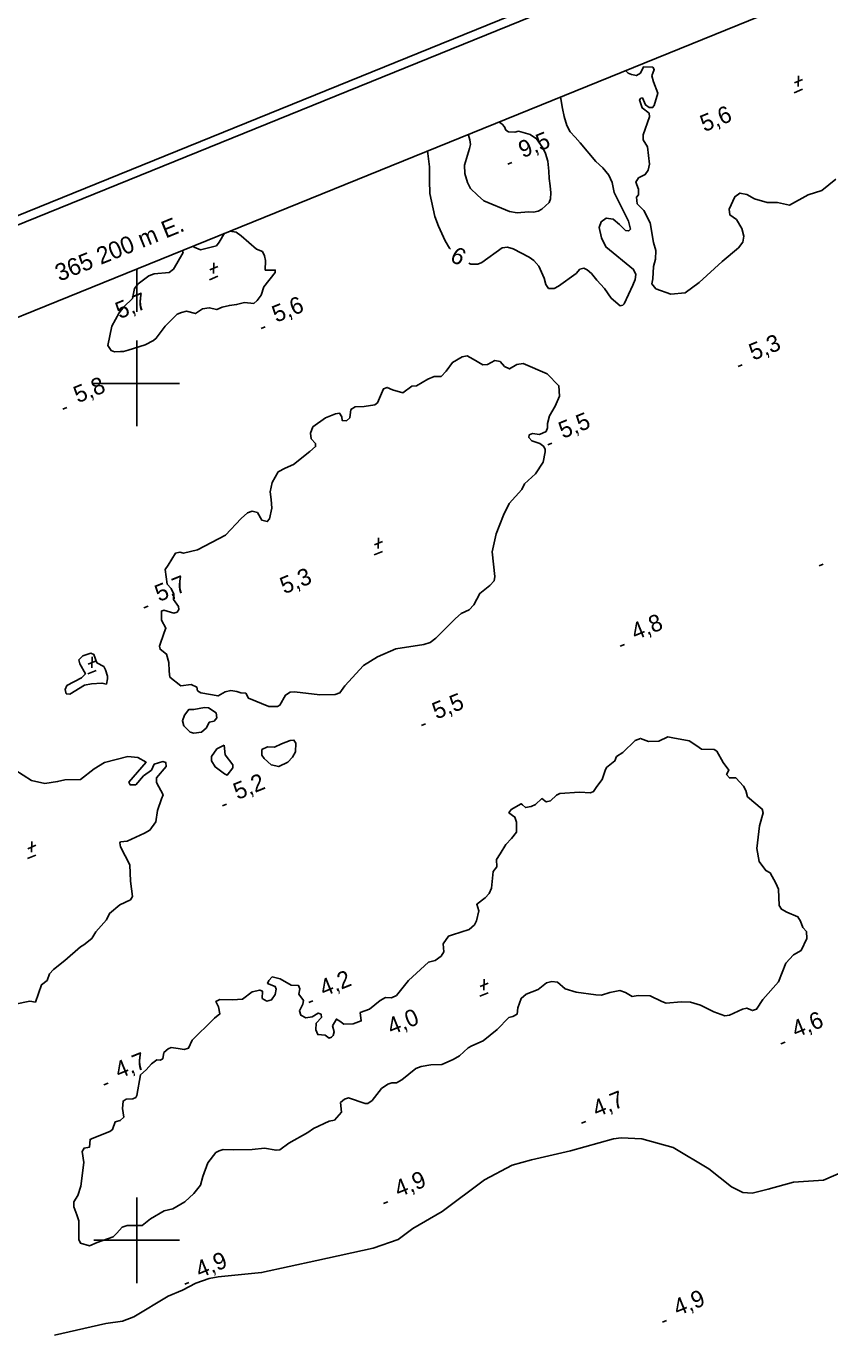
# Model space of a CAD drawing. Extents: x 362852 to 366875, y 5563573 to 5566479.
# Drawn here: x 365174.2 to 365361.8, y 5565778.8 to 5566083.4 of the extents above; entities that cross this region are included whole.
import ezdxf

# ---------------------------------------------------------------- set-up
doc = ezdxf.new("R2010")
doc.units = 0
for name, color, linetype in [('Niveau 2', 7, 'Continuous'), ('Niveau 22', 7, 'Continuous'), ('Niveau 3', 7, 'Continuous'), ('Niveau 4', 7, 'Continuous'), ('Niveau 60', 7, 'Continuous'), ('Niveau 61', 7, 'Continuous')]:
    doc.layers.add(name, color=color, linetype=linetype)

msp = doc.modelspace()

# ---------------------------------------------------------------- linework, layer by layer
at = {"layer": 'Niveau 2'}
for points in [[(365298.91, 5566066.88), (365299, 5566066.38), (365299.36, 5566064.17), (365299.74, 5566062.33), (365300.38, 5566060.17), (365301.15, 5566058.75), (365302.35, 5566057.5), (365303.49, 5566056.11), (365307.12, 5566051.82), (365308.8, 5566050.33), (365310.19, 5566048.61), (365310.97, 5566046.87), (365311.44, 5566044.52), (365314.75, 5566037.86), (365315.26, 5566036.02), (365314.81, 5566035.58), (365314.07, 5566035.72), (365312.65, 5566037.06), (365311.19, 5566038.32), (365309.59, 5566038.59), (365308.39, 5566037.73), (365307.9, 5566036.35), (365308.45, 5566033.96), (365309.5, 5566031.85), (365315.96, 5566026.61), (365316.46, 5566025.38), (365316.33, 5566024.21), (365315.74, 5566022.91), (365313.74, 5566018.54), (365313.41, 5566018.28), (365312.81, 5566018.09), (365310.74, 5566019.92), (365309.15, 5566022.12), (365307.36, 5566024.06), (365306.13, 5566025.67), (365305.11, 5566026.49), (365304.34, 5566026.86), (365303.42, 5566026.67), (365302.54, 5566025.62), (365298.4, 5566022.67), (365297.43, 5566022.15), (365296.12, 5566022.17), (365295.44, 5566023.07), (365295.06, 5566024.59), (365293.84, 5566027.39), (365292.7, 5566028.66), (365291.55, 5566029.49), (365287.82, 5566031.44), (365286.55, 5566031.79), (365285.25, 5566031.62), (365280.56, 5566028.2), (365279.58, 5566027.86), (365277.97, 5566027.82), (365277.52, 5566028.07)], [(365289.13, 5566058.84), (365291.81, 5566058.08), (365293.33, 5566057.09), (365294.77, 5566054.95), (365295.37, 5566053.65), (365295.93, 5566051.83), (365296.2, 5566049.52), (365296.23, 5566047.79), (365296.49, 5566046.1), (365296.66, 5566044.49), (365296.56, 5566043.08), (365296.23, 5566042.21), (365294.57, 5566040.65), (365293.69, 5566040.23), (365292.62, 5566039.97), (365291.46, 5566040.06), (365288.82, 5566039.84), (365286.96, 5566040.13), (365281.03, 5566042.59), (365279.55, 5566043.91), (365277.92, 5566045.47), (365277.22, 5566046.86), (365276.58, 5566049.02), (365276.49, 5566050.9), (365277.65, 5566054.86), (365277.9, 5566055.77), (365277.77, 5566056.83), (365277.44, 5566057.94), (365277.44, 5566058.16)], [(365284.52, 5566061.03), (365285.28, 5566060.48), (365285.85, 5566059.85), (365286.16, 5566059.11), (365286.8, 5566058.75), (365288.27, 5566058.67), (365289.13, 5566058.84)], [(365273.19, 5566031.34), (365273.01, 5566031.56), (365272, 5566033.26), (365270.45, 5566036.72), (365269.58, 5566038.98), (365268.37, 5566044.33), (365268.31, 5566047.35), (365268.31, 5566050.52), (365267.83, 5566054.26)]]:
    msp.add_lwpolyline(points, dxfattribs=at)
at = {"layer": 'Niveau 22'}
msp.add_lwpolyline([(365368.37, 5565817.51), (365360.25, 5565814.05), (365353.27, 5565813.6), (365347.32, 5565811.92), (365343.64, 5565811.03), (365341.42, 5565811.19), (365338.83, 5565812.49), (365333.5, 5565816.7), (365325.15, 5565821.62), (365317.84, 5565823.7), (365313.04, 5565823.93), (365311.27, 5565823.69), (365301.26, 5565820.89), (365292.11, 5565818.74), (365287.63, 5565817.52), (365281.17, 5565814.11), (365271.32, 5565806.7), (365264.44, 5565802.76), (365261.05, 5565800.2), (365255.16, 5565798.15), (365242.03, 5565795.28), (365229.14, 5565792.48), (365218.98, 5565791.46), (365216.89, 5565791.1), (365213.78, 5565790.01), (365210.7, 5565788.38), (365207.36, 5565786.94), (365199.34, 5565782.16), (365196.71, 5565781.09), (365192.82, 5565780.55), (365180.79, 5565777.84)], dxfattribs=at)
at = {"layer": 'Niveau 3'}
for p, q in [((365353.49, 5566070.13), (365355.38, 5566070.92)), ((365354.43, 5566071.81), (365354.38, 5566069.29)), ((365353.41, 5566067.85), (365355.35, 5566068.64)), ((365286.57, 5566051.18), (365287.53, 5566051.57)), ((365217.99, 5566028.16), (365217.94, 5566025.64)), ((365216.97, 5566024.2), (365218.91, 5566024.99)), ((365217.05, 5566026.48), (365218.94, 5566027.27)), ((365229.06, 5566012.78), (365230.02, 5566013.17)), ((365340.36, 5566003.92), (365341.32, 5566004.31)), ((365182.75, 5565993.98), (365183.71, 5565994.37)), ((365295.94, 5565985.68), (365296.9, 5565986.07)), ((365256.43, 5565963.96), (365256.38, 5565961.45)), ((365255.41, 5565960.01), (365257.35, 5565960.79)), ((365255.49, 5565962.29), (365257.37, 5565963.07)), ((365359.24, 5565957.44), (365360.2, 5565957.83)), ((365201.7, 5565947.6), (365202.66, 5565947.99)), ((365312.85, 5565938.66), (365313.81, 5565939.05)), ((365188.67, 5565934.47), (365190.56, 5565935.26)), ((365189.61, 5565936.15), (365189.56, 5565933.63)), ((365188.59, 5565932.19), (365190.53, 5565932.98)), ((365266.43, 5565920.16), (365267.39, 5565920.55)), ((365220.03, 5565901.39), (365220.99, 5565901.78)), ((365174.59, 5565891.4), (365176.48, 5565892.19)), ((365175.53, 5565893.08), (365175.48, 5565890.56)), ((365174.51, 5565889.12), (365176.45, 5565889.91)), ((365281.07, 5565860.92), (365281.02, 5565858.4)), ((365280.05, 5565856.96), (365281.99, 5565857.75)), ((365280.13, 5565859.24), (365282.01, 5565860.03)), ((365240.16, 5565855.47), (365241.12, 5565855.86)), ((365350.33, 5565845.88), (365351.29, 5565846.27)), ((365192.35, 5565836.31), (365193.31, 5565836.7)), ((365303.83, 5565827.33), (365304.79, 5565827.72)), ((365257.61, 5565808.62), (365258.57, 5565809.01)), ((365211.21, 5565789.77), (365212.17, 5565790.16)), ((365322.7, 5565780.91), (365323.66, 5565781.3))]:
    msp.add_line(p, q, dxfattribs=at)
at = {"layer": 'Niveau 4'}
for points in [[(365320.75, 5566064.84), (365321.61, 5566067.74), (365320.57, 5566070.42), (365320.18, 5566071.82), (365320.78, 5566073.24), (365320.43, 5566073.78), (365318.27, 5566073.89), (365317.56, 5566072.42), (365316.62, 5566071.84), (365315.45, 5566072.11), (365314.72, 5566072.37), (365314.06, 5566073.02)], [(365363.16, 5566047.64), (365359.87, 5566045.05), (365356.69, 5566043.99), (365352.31, 5566041.62), (365349.51, 5566042.21), (365347.14, 5566042.23), (365344.18, 5566043.07), (365342.34, 5566044.05), (365340.76, 5566044.4), (365339.54, 5566043.58), (365338.24, 5566040.69), (365338.43, 5566039.33), (365339.93, 5566038.27), (365341.22, 5566036.19), (365341.71, 5566034.4), (365341.48, 5566033), (365340.42, 5566031.63), (365336.62, 5566028.45), (365331.23, 5566023.55), (365327.98, 5566021.16), (365324.68, 5566020.86), (365321.18, 5566022.09), (365320.2, 5566023.25), (365320.47, 5566024.41), (365320.58, 5566027.32), (365321.07, 5566029.01), (365321.16, 5566031.04), (365320.58, 5566032.92), (365319.83, 5566037.46), (365318.31, 5566040.38), (365316.82, 5566041.88), (365316.65, 5566043.49), (365317.06, 5566044.03), (365317.13, 5566045.37), (365316.47, 5566046.96), (365317.11, 5566047.97), (365318.67, 5566048.74), (365319.36, 5566049.77), (365319.67, 5566051.14), (365319.17, 5566055.23), (365318.2, 5566056.82), (365318.16, 5566057.98), (365319.66, 5566062.21), (365319.56, 5566063.04), (365317.92, 5566064.29), (365317.34, 5566066.17), (365317.68, 5566066.56), (365318.02, 5566066.63), (365318.75, 5566065.01), (365319.56, 5566064.41), (365320.38, 5566064.37), (365320.75, 5566064.84)], [(365221.76, 5566035.56), (365223.18, 5566035.32), (365224.36, 5566034.44), (365227.93, 5566031.36), (365229.33, 5566030.82), (365229.83, 5566029.78), (365230.08, 5566028.71), (365230.02, 5566026.44), (365232.32, 5566026.45), (365232.35, 5566025.91), (365229.7, 5566022.52), (365229.07, 5566020.58), (365228.15, 5566019.33), (365227.3, 5566018.67), (365225.17, 5566018.85), (365223.31, 5566018.39), (365221.64, 5566018.21), (365219.96, 5566017.76), (365218.68, 5566017.23), (365216.95, 5566017.64), (365215.39, 5566017.37), (365213.71, 5566016.31), (365211.63, 5566016.82), (365210.44, 5566016.52), (365209.41, 5566016.16), (365206.62, 5566013.39), (365204.56, 5566010.55), (365203.92, 5566009.98), (365201.96, 5566008.99), (365198, 5566007.73), (365196.92, 5566007.47), (365196.19, 5566007.42)], [(365213.08, 5566032.04), (365213.43, 5566031.8), (365214.88, 5566031.15), (365218.59, 5566032.12), (365219.24, 5566032.95), (365220.49, 5566035.04)], [(365196.19, 5566007.42), (365194.85, 5566007.36), (365194.04, 5566007.65), (365193.23, 5566008.87), (365194.23, 5566013.39), (365195.9, 5566016.44), (365196.99, 5566017.88), (365199.05, 5566019.85), (365199.53, 5566022.16), (365200.38, 5566023.26), (365202.86, 5566025.09), (365204.09, 5566025.59), (365207.59, 5566025.86), (365208.58, 5566026.63), (365209.4, 5566027.97), (365210.83, 5566030.55), (365210.59, 5566031.03)], [(365249.7, 5565991.97), (365249.97, 5565993.88), (365251.02, 5565994.5), (365253.1, 5565994.61), (365255.55, 5565995), (365256.16, 5565995.5), (365257.56, 5565998.75), (365258.43, 5565999.05), (365259.73, 5565998.46), (365262.14, 5565997.77), (365264.22, 5565999.37), (365265.33, 5565999.4), (365267.92, 5566000.96), (365269.39, 5566001.63), (365271.07, 5566001.63), (365272.2, 5566002.84), (365273.66, 5566004.88), (365275.93, 5566006.18), (365277.13, 5566006.43), (365278.5, 5566005.69), (365280.8, 5566004.33), (365281.84, 5566004.39), (365283.56, 5566005.34), (365284.78, 5566005.1), (365285.83, 5566003.91), (365286.98, 5566003.39), (365288.74, 5566004.43), (365290.2, 5566004.65), (365295.81, 5566002.23), (365298.52, 5565999.43), (365298.63, 5565997.05), (365297.68, 5565994.67), (365296.36, 5565992.44), (365295.84, 5565990.67), (365295.89, 5565989.64), (365295.55, 5565988.81), (365293.97, 5565988.1), (365292.33, 5565988.3), (365291.59, 5565987.99), (365291.54, 5565987.35), (365292.23, 5565986.57), (365294.05, 5565985.95)], [(365294.05, 5565985.95), (365295.03, 5565985.24), (365295.31, 5565984.54), (365295.35, 5565984), (365294.84, 5565981.61), (365293.04, 5565978.88), (365290.51, 5565976.53), (365289.85, 5565975.27), (365286.9, 5565972), (365285.61, 5565969.23), (365283.92, 5565964.86), (365282.97, 5565960.67), (365283.58, 5565954.95), (365283.4, 5565953.88), (365282.42, 5565952.79), (365280.11, 5565950.97), (365278.7, 5565948.34), (365277.58, 5565947.13), (365275.69, 5565946.29), (365274.36, 5565945.12), (365269.79, 5565940.5), (365268.45, 5565939.51), (365266.97, 5565939.03), (365260.46, 5565938.03), (365256.19, 5565936.15), (365252.91, 5565934.12), (365248.56, 5565929.4), (365247.41, 5565927.81), (365246.35, 5565927.37), (365242.7, 5565927.3), (365236.79, 5565928.04), (365235.83, 5565927.95), (365234.74, 5565927.26), (365233.41, 5565924.9), (365232.87, 5565924.56), (365230.8, 5565924.58), (365226.09, 5565926.5), (365225.45, 5565927.73), (365224.32, 5565927.76), (365223.36, 5565928.11), (365221.98, 5565928.29), (365220.62, 5565927.98), (365218.98, 5565927.07), (365214.95, 5565927.77), (365214.18, 5565928.27), (365214.02, 5565929.13), (365212.72, 5565929.72), (365210.29, 5565929.4), (365207.76, 5565931.47), (365207.57, 5565932.83), (365207.49, 5565934.84), (365206.99, 5565936.82), (365205.47, 5565937.93), (365205.34, 5565938.69), (365206.4, 5565941.86), (365206.81, 5565942.84), (365205.79, 5565944.72), (365205.79, 5565946.84), (365206.32, 5565947.06), (365208.67, 5565946.34), (365209.44, 5565946.6), (365209.82, 5565947.19), (365209.77, 5565947.91), (365208.56, 5565949.53), (365208.66, 5565950.81), (365208.06, 5565952.12), (365207.15, 5565953.11), (365206.65, 5565956.58), (365207.35, 5565957.61), (365209.08, 5565960.38), (365210.05, 5565960.59), (365210.94, 5565960.4), (365214.17, 5565961.17), (365220.73, 5565964.61), (365224.42, 5565968.5), (365225.88, 5565969.78), (365226.92, 5565970.15), (365228.16, 5565969.85), (365229.2, 5565968.1), (365230.46, 5565967.75), (365231.02, 5565968.35), (365231.54, 5565970.87), (365231.38, 5565972.92), (365231.15, 5565974.69), (365231.62, 5565976.87), (365233.04, 5565979.32), (365234.66, 5565980.24), (365236.61, 5565981.1), (365240.37, 5565984.08), (365241.74, 5565985.27), (365241.69, 5565986), (365240.69, 5565987.08), (365240.53, 5565988.38), (365241.1, 5565989.86), (365244.04, 5565991.94), (365246.39, 5565992.91), (365247.33, 5565993.04), (365247.86, 5565992.2), (365247.97, 5565991.32), (365248.93, 5565991.28), (365249.7, 5565991.97)], [(365192.99, 5565929.81), (365191.9, 5565930.05), (365189.43, 5565929.84), (365187.81, 5565929.54), (365184.37, 5565927.45), (365183.58, 5565927.55), (365183.29, 5565928.56), (365183.72, 5565929.48), (365187.16, 5565931.27), (365188.03, 5565932.19), (365186.73, 5565934.58), (365186.54, 5565935.49), (365187.46, 5565936.43), (365189.28, 5565937), (365190.01, 5565936.74), (365190.7, 5565934.78), (365192.31, 5565933.89), (365192.74, 5565933.13), (365193.21, 5565931.7), (365193.21, 5565931.08), (365192.99, 5565929.81)], [(365211.13, 5565922.58), (365212.15, 5565923.87), (365213.32, 5565923.92), (365215.83, 5565924.33), (365216.78, 5565924.28), (365218.58, 5565923.09), (365218.67, 5565921.95), (365218.05, 5565921.2), (365216.92, 5565920.92), (365216.28, 5565919.6), (365215.12, 5565918.62), (365213.37, 5565918.34), (365212.51, 5565918.61), (365211.02, 5565920.11), (365210.67, 5565921.27), (365211.13, 5565922.58)], [(365220.43, 5565915.58), (365220.62, 5565913.29), (365222.44, 5565910.99), (365222.42, 5565910.3), (365221.13, 5565908.59), (365220.53, 5565908.84), (365218.3, 5565910.47), (365217.45, 5565911.93), (365217.49, 5565912.88), (365218.68, 5565914.67), (365220.43, 5565915.58)], [(365229.21, 5565914.53), (365230.55, 5565915.2), (365232.15, 5565915.11), (365233.83, 5565915.87), (365235.8, 5565916.68), (365236.71, 5565916.74), (365237.14, 5565915.99), (365237.08, 5565914.03), (365236.34, 5565912.79), (365235.27, 5565911.61), (365233.15, 5565910.55), (365231.4, 5565911.01), (365229.75, 5565912.45), (365229.19, 5565913.21), (365229.21, 5565914.53)], [(365293.04, 5565901.69), (365294.52, 5565903.11), (365295.59, 5565902.31), (365296.55, 5565902.57), (365297.94, 5565903.89), (365298.71, 5565904.27), (365303.34, 5565904.56), (365305.89, 5565904.42), (365306.63, 5565904.73), (365307.34, 5565905.89), (365308.6, 5565907.53), (365309.29, 5565909.63), (365309.61, 5565910.38), (365311.61, 5565911.89), (365311.94, 5565912.9), (365313.41, 5565913.87), (365316.33, 5565916.63), (365317.55, 5565917.14), (365319.41, 5565916.41), (365321.87, 5565916.49), (365323.94, 5565917.52), (365325.09, 5565917.31), (365328.89, 5565916.57), (365330.69, 5565915.38), (365331.82, 5565914.6), (365334.77, 5565914.56), (365335.38, 5565914.13), (365336.84, 5565911.49), (365338.19, 5565909.74), (365337.67, 5565908.72), (365338.31, 5565907.93), (365339.79, 5565907.97), (365341.61, 5565905.98), (365342.16, 5565904.96), (365342.57, 5565903.51), (365345.93, 5565900.65), (365346.22, 5565899.78), (365345.3, 5565896.72), (365344.68, 5565891.42), (365345.29, 5565888.43), (365346.79, 5565886.3), (365347.83, 5565885.74), (365349.18, 5565883.36), (365349.78, 5565881.93), (365349.91, 5565878.12), (365350.44, 5565877.28), (365351.71, 5565876.62), (365354.3, 5565875.5), (365354.9, 5565874.5), (365355.46, 5565872.99), (365356.27, 5565872.07), (365356.38, 5565870.44), (365355.09, 5565867.66), (365353.28, 5565866.61), (365351.51, 5565864.7), (365349.77, 5565860.3), (365346.08, 5565856.23), (365344.65, 5565853.96), (365343.67, 5565853.62), (365342.36, 5565854.2), (365341.34, 5565853.97), (365338.36, 5565852.55), (365337.24, 5565852.4), (365334.67, 5565853.34), (365331.6, 5565854.88), (365329.2, 5565855.57), (365327.05, 5565855.63), (365323.54, 5565855.37), (365322.51, 5565855.75), (365319.79, 5565857.06), (365317.03, 5565857.11), (365315.61, 5565856.9), (365314.03, 5565857.87), (365312.74, 5565858.27), (365310.41, 5565857.87), (365308.5, 5565857.21), (365307.11, 5565857.26), (365302.53, 5565857.93), (365299.97, 5565858.69), (365298.22, 5565860.21), (365296.89, 5565860.41), (365295.65, 5565860.09), (365293.67, 5565858.53), (365290.88, 5565857.44), (365289.72, 5565856.46), (365288.96, 5565854.22), (365288.8, 5565852.78), (365287.78, 5565852.24), (365286.83, 5565851.97), (365284.12, 5565849.17), (365280.84, 5565846.52), (365278.2, 5565845.37), (365277.34, 5565844.89), (365275.36, 5565843.02), (365273.83, 5565842.2), (365271.18, 5565841.05), (365268.62, 5565840.92), (365266.39, 5565840.57), (365265.16, 5565840.06), (365261.87, 5565837.46), (365260.66, 5565836.78)], [(365171.56, 5565909.79), (365175.46, 5565907.28), (365178.54, 5565906.62), (365181.54, 5565907.05), (365183.25, 5565907.44), (365186.87, 5565907.56), (365190.1, 5565910.01), (365192.49, 5565911.49), (365197.94, 5565912.93), (365200.3, 5565912.65), (365202.18, 5565911.56), (365198.17, 5565906.92), (365198.49, 5565906.3), (365199.78, 5565906.34), (365201.61, 5565908.4), (365203.44, 5565909.71), (365204.11, 5565911.11), (365206.09, 5565911.74), (365206.82, 5565911.48), (365206.86, 5565910.62), (365204.62, 5565907.9), (365204.62, 5565906.84), (365206.17, 5565903.99), (365205.82, 5565903.03), (365204.82, 5565900.32), (365204.47, 5565897.68), (365203.08, 5565895.75), (365201.82, 5565895.04), (365197.8, 5565893.14), (365196.24, 5565892.99), (365196.09, 5565892.74), (365196.21, 5565891.86), (365198.38, 5565887.65), (365198.54, 5565883.79), (365199.05, 5565880.27), (365198.52, 5565879.43), (365196.06, 5565878.29), (365193.64, 5565876.3), (365192.94, 5565874.82), (365190.49, 5565872.01), (365189.57, 5565870.45), (365187.63, 5565868.96), (365186.87, 5565868.53), (365183.27, 5565865.31), (365180.59, 5565863.2), (365179.63, 5565862.19), (365179.08, 5565860.65), (365177.82, 5565859.64), (365176.36, 5565855.61), (365175.03, 5565855.81), (365171.65, 5565855.1)], [(365200.04, 5565833.79), (365200.92, 5565838.64), (365202.19, 5565839.79), (365203.48, 5565841.19), (365204.74, 5565842.08), (365205.47, 5565842.04), (365206.09, 5565842.36), (365206.3, 5565843.81), (365207.38, 5565844.69), (365208.05, 5565845.03), (365209.71, 5565844.78), (365211.11, 5565844.55), (365212.12, 5565844.84), (365212.96, 5565846.74), (365213.9, 5565847.63), (365216.93, 5565850.56), (365218.14, 5565851.86), (365219.43, 5565852.83), (365219.11, 5565854.51), (365218.48, 5565855.74), (365219.42, 5565856.19), (365222.36, 5565856.16), (365224.7, 5565856.24), (365226.92, 5565857.97), (365228.73, 5565858.4), (365229.34, 5565858.15), (365229.29, 5565856.45), (365230.35, 5565855.83), (365231.46, 5565856.16), (365232.28, 5565857.37), (365232.58, 5565858.61), (365232.33, 5565859.2), (365230.53, 5565859.95), (365230.81, 5565860.63), (365231.65, 5565861.47), (365233.5, 5565861.05), (365236.06, 5565859.55), (365237.78, 5565859.45), (365238.09, 5565858.7), (365237.87, 5565857.43), (365238.9, 5565855.98), (365238.76, 5565855.12), (365237.97, 5565853.55), (365238.33, 5565852.51), (365239.51, 5565851.93), (365240.97, 5565852.16), (365242.35, 5565853.04), (365243.03, 5565852.76), (365243.1, 5565851.98), (365241.9, 5565850.68), (365241.78, 5565849.13), (365242.24, 5565848.01), (365243.99, 5565847.86), (365244.9, 5565847.18), (365245.43, 5565847.39), (365245.82, 5565847.81), (365246.09, 5565848.66), (365245.7, 5565850.06), (365246.62, 5565851.62), (365247.38, 5565851.13), (365248.37, 5565850.41), (365250.52, 5565850.49), (365252.41, 5565851.2), (365252.16, 5565853.16), (365254.32, 5565853.98), (365256.82, 5565855.94), (365258.06, 5565856.7), (365259.5, 5565856.55), (365260.63, 5565857.14), (365263.42, 5565860.65), (365268.1, 5565864.89), (365269.68, 5565865.29), (365271.05, 5565866.35), (365271.66, 5565867.29), (365271.49, 5565869.21), (365272.76, 5565870.98), (365273.69, 5565871.3), (365277.56, 5565872.52), (365278.83, 5565873.66), (365279.33, 5565874.56), (365279.87, 5565876.89), (365279.36, 5565878.43), (365281.31, 5565879.92), (365282.26, 5565880.93), (365282.79, 5565882.21), (365283.2, 5565886.06), (365284.01, 5565887.13), (365283.98, 5565888.87), (365284.8, 5565890.2), (365286.15, 5565892.38), (365287.44, 5565893.78), (365288.66, 5565895.22), (365288.63, 5565897.57), (365288.25, 5565898.79), (365286.85, 5565899.77), (365287.35, 5565900.53), (365289.72, 5565901.88), (365290.06, 5565901.65), (365290.71, 5565900.98), (365292.03, 5565901.27), (365293.04, 5565901.69)], [(365260.66, 5565836.78), (365259.54, 5565836.75), (365258.61, 5565836.43), (365257.15, 5565835.46), (365254.95, 5565832.62), (365253.94, 5565831.89), (365253.31, 5565831.89), (365249.44, 5565833.28), (365248.51, 5565832.96), (365247.59, 5565832.15), (365247.77, 5565829.91), (365246.16, 5565828.07), (365244.95, 5565827.82), (365241.23, 5565826.1), (365239.94, 5565825.14), (365235.54, 5565822.64), (365233.44, 5565821.09), (365232.53, 5565821.03), (365229.82, 5565821.53), (365226.96, 5565821.22), (365222.63, 5565821.13), (365220.18, 5565821.18), (365219.23, 5565820.91), (365218.47, 5565820.47), (365216.59, 5565818.08), (365215.42, 5565814.86), (365214.92, 5565812.9), (365213.35, 5565810.95), (365211.22, 5565809.01), (365208.43, 5565807.31), (365206.43, 5565806.86), (365203.19, 5565805.03), (365201.27, 5565803.49), (365197.8, 5565803.43), (365196.63, 5565803.08), (365195.34, 5565801.67), (365194.53, 5565800.78), (365190.76, 5565799.47), (365188.97, 5565798.67), (365186.89, 5565799.32), (365186.47, 5565800.2), (365186.48, 5565802.76), (365186.48, 5565804.57), (365186.04, 5565805.94), (365185.32, 5565807.83), (365185.3, 5565808.94), (365186.24, 5565810.45), (365186.95, 5565812.67), (365187.68, 5565818.15), (365187.25, 5565820.71), (365187.73, 5565821.53), (365189.01, 5565821.75), (365189.14, 5565823.54), (365189.62, 5565823.74), (365193.7, 5565825.36), (365194.38, 5565825.82), (365195, 5565827.64), (365196.17, 5565827.99), (365196.97, 5565828.76), (365196.71, 5565830.77), (365196.81, 5565832.49), (365197.51, 5565832.91), (365199.07, 5565833.05), (365199.77, 5565833.34), (365200.04, 5565833.79)]]:
    msp.add_lwpolyline(points, dxfattribs=at)
at = {"layer": 'Niveau 60'}
for points in [[(363470.95, 5563573.17), (366875.21, 5564954.96), (366256.48, 5566479.3), (362852.22, 5565097.5), (363470.95, 5563573.17)], [(363472.05, 5563575.77), (366872.61, 5564956.04), (366255.38, 5566476.69), (362854.83, 5565096.41), (363472.05, 5563575.77)], [(362880.89, 5565085.4), (365762.56, 5566255.07), (366364.73, 5564771.5), (366364.73, 5564771.5), (363483.08, 5563601.82), (362880.89, 5565085.4)]]:
    msp.add_lwpolyline(points, dxfattribs=at)
at = {"layer": 'Niveau 61'}
for p, q in [((365200, 5566010), (365200, 5565990)), ((365190, 5566000), (365210, 5566000)), ((365200, 5565810), (365200, 5565790)), ((365190, 5565800), (365210, 5565800))]:
    msp.add_line(p, q, dxfattribs=at)
msp.add_lwpolyline([(365200, 5566016.73), (365200, 5566026.73)], dxfattribs=at)

# ---------------------------------------------------------------- texts
at = {"layer": 'Niveau 2'}
msp.add_text('6', height=3.93, rotation=331.5, dxfattribs=at).set_placement((365272.85, 5566028.71))
at = {"layer": 'Niveau 3'}
for s, rotation, p in [('    5,6', 22.0899, (365327.05, 5566056.43)), ('9,5  ', 22.09, (365290.08, 5566052.54)), ('    5,7', 22.0899, (365190.61, 5566012.78)), ('5,6  ', 22.09, (365232.57, 5566014.14)), ('5,3  ', 22.09, (365343.87, 5566005.28)), ('5,8  ', 22.09, (365186.26, 5565995.34)), ('5,5  ', 22.09, (365299.45, 5565987.04)), ('5,7  ', 22.09, (365205.21, 5565948.96)), ('    5,3', 22.0899, (365229.02, 5565948.56)), ('4,8  ', 22.09, (365316.36, 5565940.02)), ('5,5  ', 22.09, (365269.94, 5565921.52)), ('5,2  ', 22.09, (365223.54, 5565902.75)), ('4,2  ', 22.09, (365243.67, 5565856.83)), ('    4,0', 22.0899, (365254.04, 5565845.67)), ('4,6  ', 22.09, (365353.84, 5565847.24)), ('4,7  ', 22.09, (365195.86, 5565837.67)), ('4,7  ', 22.09, (365307.34, 5565828.69)), ('4,9  ', 22.09, (365261.12, 5565809.98)), ('4,9  ', 22.09, (365214.72, 5565791.13)), ('4,9  ', 22.09, (365326.21, 5565782.27))]:
    msp.add_text(s, height=3.93, rotation=rotation, dxfattribs=at).set_placement(p)
at = {"layer": 'Niveau 61'}
msp.add_text('365 200 m E.', height=4, rotation=22.0922, dxfattribs=at).set_placement((365181.97, 5566023.73))

doc.saveas('drawing.dxf')
